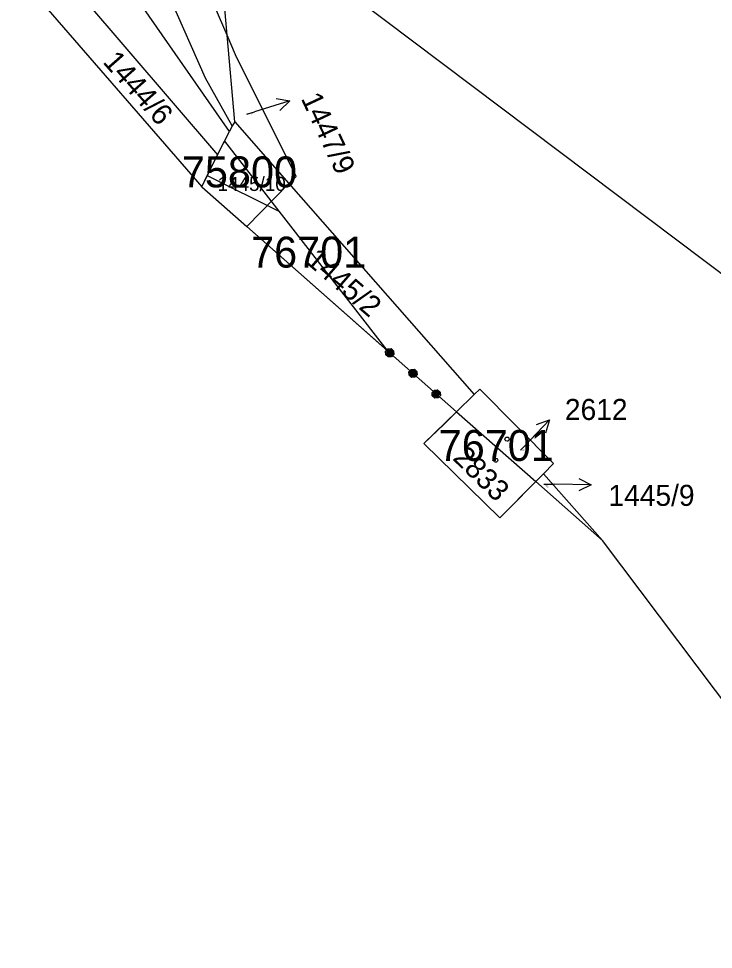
# Model space of a CAD drawing. Extents: x -779618 to -776429, y -1144546 to -1143350.
# Drawn here: x -779260.8 to -779204.7, y -1144488.9 to -1144413.7 of the extents above; entities that cross this region are included whole.
import ezdxf

# ---------------------------------------------------------------- set-up
doc = ezdxf.new("R2010")
doc.units = 0
for name, color, linetype in [('1', 7, 'Continuous'), ('11', 7, 'Continuous'), ('12', 7, 'Continuous'), ('2', 7, 'Continuous'), ('5', 7, 'Continuous'), ('7', 7, 'Continuous')]:
    doc.layers.add(name, color=color, linetype=linetype)

msp = doc.modelspace()

# ---------------------------------------------------------------- linework, layer by layer
at = {"layer": '1'}
for p, q in [((-779243.97, -1144415.05), (-779256.51, -1144385.9)), ((-779245.71, -1144418.52), (-779252.15, -1144403.93)), ((-779243.78, -1144422.83), (-779255.82, -1144405.48)), ((-779260.8, -1144405.98), (-779244.73, -1144424.71)), ((-779243.97, -1144415.05), (-779244.49, -1144409.24)), ((-779190.82, -1144444.32), (-779236.88, -1144409.59)), ((-779258.95, -1144412.38), (-779246.02, -1144427.3)), ((-779243.29, -1144416.63), (-779243.97, -1144415.05)), ((-779243.34, -1144422.06), (-779243.97, -1144415.05)), ((-779238.4, -1144426.46), (-779243.29, -1144416.63)), ((-779243.56, -1144422.38), (-779245.71, -1144418.52)), ((-779243.56, -1144422.38), (-779243.78, -1144422.83)), ((-779243.34, -1144422.06), (-779243.56, -1144422.38)), ((-779243.34, -1144422.06), (-779238.97, -1144427.04)), ((-779244.73, -1144424.71), (-779243.78, -1144422.83)), ((-779246.02, -1144427.3), (-779244.73, -1144424.71)), ((-779238.4, -1144426.46), (-779238.97, -1144427.04)), ((-779238.97, -1144427.04), (-779242.38, -1144430.51)), ((-779238.97, -1144427.04), (-779224.02, -1144444.08)), ((-779246.02, -1144427.3), (-779242.38, -1144430.51)), ((-779242.38, -1144430.51), (-779225.44, -1144445.48)), ((-779224.02, -1144444.08), (-779223.56, -1144443.64)), ((-779223.56, -1144443.64), (-779217.61, -1144449.66)), ((-779225.44, -1144445.48), (-779224.02, -1144444.08)), ((-779225.44, -1144445.48), (-779228.07, -1144448.05)), ((-779225.44, -1144445.48), (-779219.05, -1144451.12)), ((-779228.07, -1144448.05), (-779221.94, -1144454.05)), ((-779218.41, -1144450.48), (-779217.61, -1144449.66)), ((-779218.41, -1144450.48), (-779219.05, -1144451.12)), ((-779218.41, -1144450.48), (-779213.67, -1144455.88)), ((-779221.94, -1144454.05), (-779219.05, -1144451.12)), ((-779219.05, -1144451.12), (-779213.67, -1144455.88)), ((-779188.79, -1144488.91), (-779213.67, -1144455.88))]:
    msp.add_line(p, q, dxfattribs=at)
for points in [[(-779230.525, -1144440.558), (-779230.509, -1144440.826), (-779230.688, -1144441.028), (-779230.956, -1144441.045), (-779231.158, -1144440.866), (-779231.174, -1144440.598), (-779230.996, -1144440.395), (-779230.727, -1144440.379), (-779230.525, -1144440.558), (-779230.544, -1144440.594), (-779230.724, -1144440.435), (-779230.837, -1144440.442), (-779230.537, -1144440.707), (-779230.545, -1144440.807), (-779230.95, -1144440.449), (-779231.003, -1144440.509), (-779230.606, -1144440.86), (-779230.651, -1144440.927), (-779231.048, -1144440.576), (-779231.101, -1144440.636), (-779230.704, -1144440.987), (-779230.795, -1144441.014), (-779231.117, -1144440.729), (-779231.117, -1144440.835), (-779230.908, -1144441.02)], [(-779228.645, -1144442.221), (-779228.629, -1144442.489), (-779228.807, -1144442.691), (-779229.076, -1144442.708), (-779229.278, -1144442.529), (-779229.294, -1144442.261), (-779229.115, -1144442.058), (-779228.847, -1144442.042), (-779228.645, -1144442.221), (-779228.679, -1144442.244), (-779228.859, -1144442.085), (-779228.972, -1144442.092), (-779228.672, -1144442.357), (-779228.665, -1144442.47), (-779229.085, -1144442.099), (-779229.138, -1144442.159), (-779228.718, -1144442.53), (-779228.771, -1144442.59), (-779229.191, -1144442.219), (-779229.244, -1144442.279), (-779228.824, -1144442.65), (-779228.937, -1144442.657), (-779229.237, -1144442.392), (-779229.23, -1144442.505), (-779229.05, -1144442.664)], [(-779226.765, -1144443.884), (-779226.748, -1144444.152), (-779226.927, -1144444.354), (-779227.196, -1144444.371), (-779227.398, -1144444.192), (-779227.414, -1144443.923), (-779227.235, -1144443.721), (-779226.967, -1144443.705), (-779226.765, -1144443.884), (-779226.821, -1144443.887), (-779227.001, -1144443.728), (-779227.099, -1144443.748), (-779226.814, -1144444), (-779226.808, -1144444.113), (-779227.197, -1144443.768), (-779227.25, -1144443.828), (-779226.861, -1144444.173), (-779226.914, -1144444.233), (-779227.303, -1144443.888), (-779227.364, -1144443.942), (-779226.974, -1144444.286), (-779227.057, -1144444.32), (-779227.364, -1144444.048), (-779227.38, -1144444.141), (-779227.2, -1144444.3)]]:
    msp.add_lwpolyline(points, dxfattribs=at)
at = {"layer": '11'}
for p, q in [((-779246.02, -1144427.3), (-779245.57, -1144426.4)), ((-779245.57, -1144426.4), (-779239.78, -1144429.28)), ((-779239.78, -1144429.28), (-779231.08, -1144440.49))]:
    msp.add_line(p, q, dxfattribs=at)
for points in [[(-779245.57, -1144426.4), (-779244.73, -1144424.71), (-779244.18, -1144423.61), (-779239.78, -1144429.28)], [(-779246.02, -1144427.3), (-779242.38, -1144430.51), (-779231.08, -1144440.49)], [(-779225.44, -1144445.48), (-779224.02, -1144444.08), (-779223.56, -1144443.64), (-779217.61, -1144449.66), (-779218.41, -1144450.48), (-779219.05, -1144451.12)], [(-779219.05, -1144451.12), (-779221.17, -1144453.27), (-779221.94, -1144454.05), (-779228.07, -1144448.05), (-779226.45, -1144446.47), (-779225.44, -1144445.48)]]:
    msp.add_lwpolyline(points, dxfattribs=at)
at = {"layer": '12'}
for p, q in [((-779224.02, -1144444.08), (-779223.56, -1144443.64)), ((-779223.56, -1144443.64), (-779217.61, -1144449.66)), ((-779225.44, -1144445.48), (-779224.02, -1144444.08)), ((-779225.44, -1144445.48), (-779228.07, -1144448.05)), ((-779228.07, -1144448.05), (-779221.94, -1144454.05)), ((-779218.41, -1144450.48), (-779217.61, -1144449.66)), ((-779218.41, -1144450.48), (-779219.05, -1144451.12)), ((-779221.94, -1144454.05), (-779219.05, -1144451.12))]:
    msp.add_line(p, q, dxfattribs=at)
at = {"layer": '5'}
for points in [[(-779221.36, -1144447.52), (-779221.26, -1144447.54), (-779221.21, -1144447.63), (-779221.19, -1144447.69), (-779221.21, -1144447.78), (-779221.29, -1144447.85), (-779221.36, -1144447.86), (-779221.45, -1144447.83), (-779221.51, -1144447.77), (-779221.53, -1144447.69), (-779221.51, -1144447.6), (-779221.43, -1144447.53)], [(-779222.29, -1144449.22), (-779222.19, -1144449.24), (-779222.14, -1144449.33), (-779222.12, -1144449.39), (-779222.14, -1144449.48), (-779222.22, -1144449.55), (-779222.29, -1144449.56), (-779222.38, -1144449.53), (-779222.44, -1144449.47), (-779222.46, -1144449.39), (-779222.44, -1144449.3), (-779222.36, -1144449.23)]]:
    msp.add_lwpolyline(points, close=True, dxfattribs=at)
at = {"layer": '7'}
for p, q in [((-779238.897, -1144420.353), (-779241.76, -1144421.25)), ((-779242.38, -1144421.44), (-779241.76, -1144421.25)), ((-779217.928, -1144446.14), (-779220.01, -1144448.3)), ((-779220.29, -1144448.59), (-779220.01, -1144448.3)), ((-779218.4, -1144451.32), (-779217.57, -1144451.33)), ((-779214.57, -1144451.376), (-779217.57, -1144451.33))]:
    msp.add_line(p, q, dxfattribs=at)
for points in [[(-779240.001, -1144420.175), (-779238.897, -1144420.353), (-779239.702, -1144421.129)], [(-779218.982, -1144446.513), (-779217.928, -1144446.14), (-779218.262, -1144447.207)], [(-779215.563, -1144450.861), (-779214.57, -1144451.376), (-779215.578, -1144451.861)]]:
    msp.add_lwpolyline(points, dxfattribs=at)

# ---------------------------------------------------------------- texts
at = {"layer": '11'}
for s, p in [('75800', (-779247.619, -1144427.35)), ('76701', (-779242.033, -1144433.83)), ('76701', (-779226.883, -1144449.45))]:
    msp.add_text(s, height=2.5, dxfattribs=at).set_placement(p)
at = {"layer": '2'}
for s, height, rotation, p in [('1444/6', 1.7, 311.34527, (-779254.071, -1144417.245)), ('1445/2', 1.7, 319.19479, (-779237.713, -1144433.387)), ('2833', 1.7, 315.41327, (-779225.821, -1144449.287)), ('1445/9', 0.1, 318.10617, (-779218.383, -1144451.335))]:
    msp.add_text(s, height=height, rotation=rotation, dxfattribs=at).set_placement(p)
for s, height, p in [('1447/9', 0.1, (-779242.357, -1144421.44)), ('1445/10', 1.14, (-779244.737, -1144427.64)), ('2612', 0.1, (-779220.276, -1144448.59))]:
    msp.add_text(s, height=height, dxfattribs=at).set_placement(p)
at = {"layer": '7'}
msp.add_text('1447/9', height=1.7, rotation=295.13056, dxfattribs=at).set_placement((-779238.033, -1144420.166))
for s, p in [('2612', (-779216.693, -1144446.14)), ('1445/9', (-779213.177, -1144453.08))]:
    msp.add_text(s, height=1.7, dxfattribs=at).set_placement(p)

doc.saveas('drawing.dxf')
